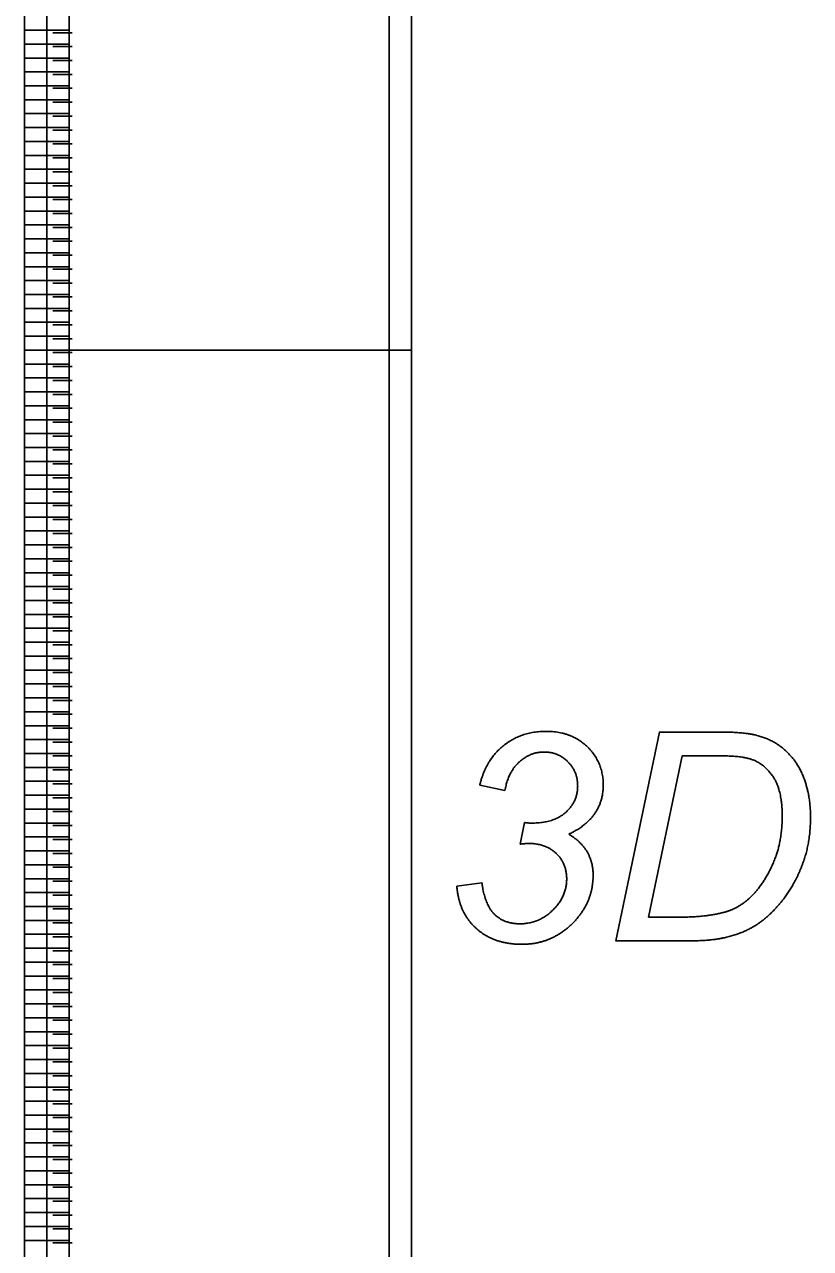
# Model space of a CAD drawing. Extents: x 12522 to 13018, y 1124 to 1902.
# Drawn here: x 12563.34 to 12579.16, y 1609.95 to 1634.59 of the extents above; entities that cross this region are included whole.
import ezdxf

# ---------------------------------------------------------------- set-up
doc = ezdxf.new("R2010")
doc.units = 0
doc.layers.add('SC_Scratch1', color=7, linetype='Continuous')

msp = doc.modelspace()

# ---------------------------------------------------------------- linework, layer by layer
at = {"layer": 'SC_Scratch1'}
for p, q in [((12563.336, 1628.031), (12563.336, 1648.191)), ((12563.336, 1628.031), (12563.336, 1648.191)), ((12564.236, 1628.031), (12564.236, 1648.191)), ((12564.236, 1648.191), (12564.236, 1628.031)), ((12564.236, 1628.031), (12564.236, 1648.191)), ((12563.336, 1634.471), (12564.236, 1634.471)), ((12563.336, 1634.471), (12564.236, 1634.471)), ((12564.293, 1634.421), (12563.909, 1634.421)), ((12563.336, 1634.191), (12564.236, 1634.191)), ((12563.336, 1634.191), (12564.236, 1634.191)), ((12564.293, 1634.141), (12563.909, 1634.141)), ((12563.336, 1633.911), (12564.236, 1633.911)), ((12563.336, 1633.911), (12564.236, 1633.911)), ((12564.293, 1633.861), (12563.909, 1633.861)), ((12563.336, 1633.631), (12564.236, 1633.631)), ((12563.336, 1633.631), (12564.236, 1633.631)), ((12564.293, 1633.581), (12563.909, 1633.581)), ((12563.336, 1633.351), (12564.236, 1633.351)), ((12563.336, 1633.351), (12564.236, 1633.351)), ((12564.293, 1633.301), (12563.909, 1633.301)), ((12563.336, 1633.071), (12564.236, 1633.071)), ((12563.336, 1633.071), (12564.236, 1633.071)), ((12564.293, 1633.021), (12563.909, 1633.021)), ((12563.336, 1632.791), (12564.236, 1632.791)), ((12563.336, 1632.791), (12564.236, 1632.791)), ((12564.293, 1632.741), (12563.909, 1632.741)), ((12563.336, 1632.511), (12564.236, 1632.511)), ((12563.336, 1632.511), (12564.236, 1632.511)), ((12564.293, 1632.461), (12563.909, 1632.461)), ((12563.336, 1632.231), (12564.236, 1632.231)), ((12563.336, 1632.231), (12564.236, 1632.231)), ((12564.293, 1632.181), (12563.909, 1632.181)), ((12563.336, 1631.951), (12564.236, 1631.951)), ((12563.336, 1631.951), (12564.236, 1631.951)), ((12563.336, 1631.671), (12564.236, 1631.671)), ((12563.336, 1631.671), (12564.236, 1631.671)), ((12564.293, 1631.901), (12563.909, 1631.901)), ((12564.293, 1631.621), (12563.909, 1631.621)), ((12563.336, 1631.391), (12564.236, 1631.391)), ((12563.336, 1631.391), (12564.236, 1631.391)), ((12564.293, 1631.341), (12563.909, 1631.341)), ((12563.336, 1631.111), (12564.236, 1631.111)), ((12563.336, 1631.111), (12564.236, 1631.111)), ((12564.293, 1631.061), (12563.909, 1631.061)), ((12563.336, 1630.831), (12564.236, 1630.831)), ((12563.336, 1630.831), (12564.236, 1630.831)), ((12564.293, 1630.781), (12563.909, 1630.781)), ((12563.336, 1630.551), (12564.236, 1630.551)), ((12563.336, 1630.551), (12564.236, 1630.551)), ((12564.293, 1630.501), (12563.909, 1630.501)), ((12563.336, 1630.271), (12564.236, 1630.271)), ((12563.336, 1630.271), (12564.236, 1630.271)), ((12564.293, 1630.221), (12563.909, 1630.221)), ((12563.336, 1629.991), (12564.236, 1629.991)), ((12563.336, 1629.991), (12564.236, 1629.991)), ((12564.293, 1629.941), (12563.909, 1629.941)), ((12563.336, 1629.711), (12564.236, 1629.711)), ((12563.336, 1629.711), (12564.236, 1629.711)), ((12564.293, 1629.661), (12563.909, 1629.661)), ((12563.336, 1629.431), (12564.236, 1629.431)), ((12563.336, 1629.431), (12564.236, 1629.431)), ((12564.293, 1629.381), (12563.909, 1629.381)), ((12563.336, 1629.151), (12564.236, 1629.151)), ((12563.336, 1629.151), (12564.236, 1629.151)), ((12564.293, 1629.101), (12563.909, 1629.101)), ((12563.336, 1628.871), (12564.236, 1628.871)), ((12563.336, 1628.871), (12564.236, 1628.871)), ((12564.293, 1628.821), (12563.909, 1628.821)), ((12563.336, 1628.591), (12564.236, 1628.591)), ((12563.336, 1628.591), (12564.236, 1628.591)), ((12564.293, 1628.541), (12563.909, 1628.541)), ((12563.336, 1628.311), (12564.236, 1628.311)), ((12563.336, 1628.311), (12564.236, 1628.311)), ((12564.293, 1628.261), (12563.909, 1628.261)), ((12563.336, 1628.031), (12564.236, 1628.031)), ((12563.336, 1607.871), (12563.336, 1628.031)), ((12563.336, 1628.031), (12564.236, 1628.031)), ((12563.336, 1628.031), (12564.236, 1628.031)), ((12563.336, 1607.871), (12563.336, 1628.031)), ((12563.336, 1628.031), (12564.236, 1628.031)), ((12564.293, 1627.981), (12563.909, 1627.981)), ((12564.236, 1607.871), (12564.236, 1628.031)), ((12564.236, 1628.031), (12564.236, 1607.871)), ((12564.236, 1607.871), (12564.236, 1628.031)), ((12563.336, 1627.751), (12564.236, 1627.751)), ((12563.336, 1627.751), (12564.236, 1627.751)), ((12564.293, 1627.701), (12563.909, 1627.701)), ((12563.336, 1627.471), (12564.236, 1627.471)), ((12563.336, 1627.471), (12564.236, 1627.471)), ((12564.293, 1627.421), (12563.909, 1627.421)), ((12563.336, 1627.191), (12564.236, 1627.191)), ((12563.336, 1627.191), (12564.236, 1627.191)), ((12564.293, 1627.141), (12563.909, 1627.141)), ((12563.336, 1626.911), (12564.236, 1626.911)), ((12563.336, 1626.911), (12564.236, 1626.911)), ((12564.293, 1626.861), (12563.909, 1626.861)), ((12563.336, 1626.631), (12564.236, 1626.631)), ((12563.336, 1626.631), (12564.236, 1626.631)), ((12564.293, 1626.581), (12563.909, 1626.581)), ((12563.336, 1626.351), (12564.236, 1626.351)), ((12563.336, 1626.351), (12564.236, 1626.351)), ((12564.293, 1626.301), (12563.909, 1626.301)), ((12563.336, 1626.071), (12564.236, 1626.071)), ((12563.336, 1626.071), (12564.236, 1626.071)), ((12564.293, 1626.021), (12563.909, 1626.021)), ((12563.336, 1625.791), (12564.236, 1625.791)), ((12563.336, 1625.791), (12564.236, 1625.791)), ((12563.336, 1625.511), (12564.236, 1625.511)), ((12563.336, 1625.511), (12564.236, 1625.511)), ((12564.293, 1625.741), (12563.909, 1625.741)), ((12564.293, 1625.461), (12563.909, 1625.461)), ((12563.336, 1625.231), (12564.236, 1625.231)), ((12563.336, 1625.231), (12564.236, 1625.231)), ((12564.293, 1625.181), (12563.909, 1625.181)), ((12563.336, 1624.951), (12564.236, 1624.951)), ((12563.336, 1624.951), (12564.236, 1624.951)), ((12564.293, 1624.901), (12563.909, 1624.901)), ((12563.336, 1624.671), (12564.236, 1624.671)), ((12563.336, 1624.671), (12564.236, 1624.671)), ((12564.293, 1624.621), (12563.909, 1624.621)), ((12563.336, 1624.391), (12564.236, 1624.391)), ((12563.336, 1624.391), (12564.236, 1624.391)), ((12564.293, 1624.341), (12563.909, 1624.341)), ((12563.336, 1624.111), (12564.236, 1624.111)), ((12563.336, 1624.111), (12564.236, 1624.111)), ((12564.293, 1624.061), (12563.909, 1624.061)), ((12563.336, 1623.831), (12564.236, 1623.831)), ((12563.336, 1623.831), (12564.236, 1623.831)), ((12564.293, 1623.781), (12563.909, 1623.781)), ((12563.336, 1623.551), (12564.236, 1623.551)), ((12563.336, 1623.551), (12564.236, 1623.551)), ((12564.293, 1623.501), (12563.909, 1623.501)), ((12563.336, 1623.271), (12564.236, 1623.271)), ((12563.336, 1623.271), (12564.236, 1623.271)), ((12564.293, 1623.221), (12563.909, 1623.221)), ((12563.336, 1622.991), (12564.236, 1622.991)), ((12563.336, 1622.991), (12564.236, 1622.991)), ((12564.293, 1622.941), (12563.909, 1622.941)), ((12563.336, 1622.711), (12564.236, 1622.711)), ((12563.336, 1622.711), (12564.236, 1622.711)), ((12564.293, 1622.661), (12563.909, 1622.661)), ((12563.336, 1622.431), (12564.236, 1622.431)), ((12563.336, 1622.431), (12564.236, 1622.431)), ((12564.293, 1622.381), (12563.909, 1622.381)), ((12563.336, 1622.151), (12564.236, 1622.151)), ((12563.336, 1622.151), (12564.236, 1622.151)), ((12564.293, 1622.101), (12563.909, 1622.101)), ((12563.336, 1621.871), (12564.236, 1621.871)), ((12563.336, 1621.871), (12564.236, 1621.871)), ((12564.293, 1621.821), (12563.909, 1621.821)), ((12563.336, 1621.591), (12564.236, 1621.591)), ((12563.336, 1621.591), (12564.236, 1621.591)), ((12564.293, 1621.541), (12563.909, 1621.541)), ((12563.336, 1621.311), (12564.236, 1621.311)), ((12563.336, 1621.311), (12564.236, 1621.311)), ((12564.293, 1621.261), (12563.909, 1621.261)), ((12563.336, 1621.031), (12564.236, 1621.031)), ((12563.336, 1621.031), (12564.236, 1621.031)), ((12564.293, 1620.981), (12563.909, 1620.981)), ((12563.336, 1620.751), (12564.236, 1620.751)), ((12563.336, 1620.751), (12564.236, 1620.751)), ((12564.293, 1620.701), (12563.909, 1620.701)), ((12563.336, 1620.471), (12564.236, 1620.471)), ((12563.336, 1620.471), (12564.236, 1620.471)), ((12564.293, 1620.421), (12563.909, 1620.421)), ((12563.336, 1620.191), (12564.236, 1620.191)), ((12563.336, 1620.191), (12564.236, 1620.191)), ((12564.293, 1620.141), (12563.909, 1620.141)), ((12563.336, 1619.911), (12564.236, 1619.911)), ((12563.336, 1619.911), (12564.236, 1619.911)), ((12564.293, 1619.861), (12563.909, 1619.861)), ((12563.336, 1619.631), (12564.236, 1619.631)), ((12563.336, 1619.631), (12564.236, 1619.631)), ((12563.336, 1619.351), (12564.236, 1619.351)), ((12563.336, 1619.351), (12564.236, 1619.351)), ((12564.293, 1619.581), (12563.909, 1619.581)), ((12564.293, 1619.301), (12563.909, 1619.301)), ((12573.007, 1619.168), (12572.498, 1619.271)), ((12573.007, 1619.168), (12572.498, 1619.271)), ((12563.336, 1619.071), (12564.236, 1619.071)), ((12563.336, 1619.071), (12564.236, 1619.071)), ((12564.293, 1619.021), (12563.909, 1619.021)), ((12563.336, 1618.791), (12564.236, 1618.791)), ((12563.336, 1618.791), (12564.236, 1618.791)), ((12564.293, 1618.741), (12563.909, 1618.741)), ((12563.336, 1618.511), (12564.236, 1618.511)), ((12563.336, 1618.511), (12564.236, 1618.511)), ((12564.293, 1618.461), (12563.909, 1618.461)), ((12573.312, 1618.087), (12573.401, 1618.521)), ((12573.312, 1618.087), (12573.401, 1618.521)), ((12563.336, 1618.231), (12564.236, 1618.231)), ((12563.336, 1618.231), (12564.236, 1618.231)), ((12564.293, 1618.181), (12563.909, 1618.181)), ((12563.336, 1617.951), (12564.236, 1617.951)), ((12563.336, 1617.951), (12564.236, 1617.951)), ((12564.293, 1617.901), (12563.909, 1617.901)), ((12563.336, 1617.671), (12564.236, 1617.671)), ((12563.336, 1617.671), (12564.236, 1617.671)), ((12564.293, 1617.621), (12563.909, 1617.621)), ((12563.336, 1617.391), (12564.236, 1617.391)), ((12563.336, 1617.391), (12564.236, 1617.391)), ((12564.293, 1617.341), (12563.909, 1617.341)), ((12572.037, 1617.242), (12572.543, 1617.306)), ((12572.037, 1617.242), (12572.543, 1617.306)), ((12563.336, 1617.111), (12564.236, 1617.111)), ((12563.336, 1617.111), (12564.236, 1617.111)), ((12564.293, 1617.061), (12563.909, 1617.061)), ((12563.336, 1616.831), (12564.236, 1616.831)), ((12563.336, 1616.831), (12564.236, 1616.831)), ((12564.293, 1616.781), (12563.909, 1616.781)), ((12563.336, 1616.551), (12564.236, 1616.551)), ((12563.336, 1616.551), (12564.236, 1616.551)), ((12564.293, 1616.501), (12563.909, 1616.501)), ((12563.336, 1616.271), (12564.236, 1616.271)), ((12563.336, 1616.271), (12564.236, 1616.271)), ((12564.293, 1616.221), (12563.909, 1616.221)), ((12563.336, 1615.991), (12564.236, 1615.991)), ((12563.336, 1615.991), (12564.236, 1615.991)), ((12564.293, 1615.941), (12563.909, 1615.941)), ((12563.336, 1615.711), (12564.236, 1615.711)), ((12563.336, 1615.711), (12564.236, 1615.711)), ((12564.293, 1615.661), (12563.909, 1615.661)), ((12563.336, 1615.431), (12564.236, 1615.431)), ((12563.336, 1615.431), (12564.236, 1615.431)), ((12564.293, 1615.381), (12563.909, 1615.381)), ((12563.336, 1615.151), (12564.236, 1615.151)), ((12563.336, 1615.151), (12564.236, 1615.151)), ((12564.293, 1615.101), (12563.909, 1615.101)), ((12563.336, 1614.871), (12564.236, 1614.871)), ((12563.336, 1614.871), (12564.236, 1614.871)), ((12564.293, 1614.821), (12563.909, 1614.821)), ((12563.336, 1614.591), (12564.236, 1614.591)), ((12563.336, 1614.591), (12564.236, 1614.591)), ((12564.293, 1614.541), (12563.909, 1614.541)), ((12563.336, 1614.311), (12564.236, 1614.311)), ((12563.336, 1614.311), (12564.236, 1614.311)), ((12564.293, 1614.261), (12563.909, 1614.261)), ((12563.336, 1614.031), (12564.236, 1614.031)), ((12563.336, 1614.031), (12564.236, 1614.031)), ((12564.293, 1613.981), (12563.909, 1613.981)), ((12563.336, 1613.751), (12564.236, 1613.751)), ((12563.336, 1613.751), (12564.236, 1613.751)), ((12564.293, 1613.701), (12563.909, 1613.701)), ((12563.336, 1613.471), (12564.236, 1613.471)), ((12563.336, 1613.471), (12564.236, 1613.471)), ((12563.336, 1613.191), (12564.236, 1613.191)), ((12563.336, 1613.191), (12564.236, 1613.191)), ((12564.293, 1613.421), (12563.909, 1613.421)), ((12564.293, 1613.141), (12563.909, 1613.141)), ((12563.336, 1612.911), (12564.236, 1612.911)), ((12563.336, 1612.911), (12564.236, 1612.911)), ((12564.293, 1612.861), (12563.909, 1612.861)), ((12563.336, 1612.631), (12564.236, 1612.631)), ((12563.336, 1612.631), (12564.236, 1612.631)), ((12564.293, 1612.581), (12563.909, 1612.581)), ((12563.336, 1612.351), (12564.236, 1612.351)), ((12563.336, 1612.351), (12564.236, 1612.351)), ((12564.293, 1612.301), (12563.909, 1612.301)), ((12563.336, 1612.071), (12564.236, 1612.071)), ((12563.336, 1612.071), (12564.236, 1612.071)), ((12564.293, 1612.021), (12563.909, 1612.021)), ((12563.336, 1611.791), (12564.236, 1611.791)), ((12563.336, 1611.791), (12564.236, 1611.791)), ((12564.293, 1611.741), (12563.909, 1611.741)), ((12563.336, 1611.511), (12564.236, 1611.511)), ((12563.336, 1611.511), (12564.236, 1611.511)), ((12564.293, 1611.461), (12563.909, 1611.461)), ((12563.336, 1611.231), (12564.236, 1611.231)), ((12563.336, 1611.231), (12564.236, 1611.231)), ((12564.293, 1611.181), (12563.909, 1611.181)), ((12563.336, 1610.951), (12564.236, 1610.951)), ((12563.336, 1610.951), (12564.236, 1610.951)), ((12564.293, 1610.901), (12563.909, 1610.901)), ((12563.336, 1610.671), (12564.236, 1610.671)), ((12563.336, 1610.671), (12564.236, 1610.671)), ((12564.293, 1610.621), (12563.909, 1610.621)), ((12563.336, 1610.391), (12564.236, 1610.391)), ((12563.336, 1610.391), (12564.236, 1610.391)), ((12564.293, 1610.341), (12563.909, 1610.341)), ((12563.336, 1610.111), (12564.236, 1610.111)), ((12563.336, 1610.111), (12564.236, 1610.111)), ((12564.293, 1610.061), (12563.909, 1610.061))]:
    msp.add_line(p, q, dxfattribs=at)
for points in [[(12563.786, 1648.191), (12571.126, 1648.191), (12571.126, 1628.031), (12563.786, 1628.031)], [(12564.236, 1648.191), (12570.676, 1648.191), (12570.676, 1628.031), (12564.236, 1628.031)], [(12564.236, 1648.191), (12570.676, 1648.191), (12570.676, 1628.031), (12564.236, 1628.031)], [(12563.786, 1628.031), (12571.126, 1628.031), (12571.126, 1607.871), (12563.786, 1607.871)], [(12564.236, 1628.031), (12570.676, 1628.031), (12570.676, 1607.871), (12564.236, 1607.871)], [(12564.236, 1628.031), (12570.676, 1628.031), (12570.676, 1607.871), (12564.236, 1607.871)]]:
    msp.add_lwpolyline(points, close=True, dxfattribs=at)
for points in [[(12577.382, 1620.341), (12576.115, 1620.341), (12575.238, 1616.141), (12576.752, 1616.141)], [(12577.382, 1620.341), (12576.115, 1620.341), (12575.238, 1616.141), (12576.752, 1616.141)], [(12576.563, 1616.618), (12575.897, 1616.618), (12576.575, 1619.864), (12577.319, 1619.864)], [(12576.563, 1616.618), (12575.897, 1616.618), (12576.575, 1619.864), (12577.319, 1619.864)]]:
    msp.add_lwpolyline(points, dxfattribs=at)
for points in [[(12572.982, 1620.073), (12573.341, 1620.357), (12573.831, 1620.357)], [(12572.982, 1620.073), (12573.341, 1620.357), (12573.831, 1620.357)], [(12573.831, 1620.357), (12574.346, 1620.357), (12574.666, 1620.045)], [(12573.831, 1620.357), (12574.346, 1620.357), (12574.666, 1620.045)], [(12578.079, 1620.275), (12577.838, 1620.341), (12577.382, 1620.341)], [(12578.079, 1620.275), (12577.838, 1620.341), (12577.382, 1620.341)], [(12578.666, 1619.958), (12578.423, 1620.186), (12578.079, 1620.275)], [(12578.666, 1619.958), (12578.423, 1620.186), (12578.079, 1620.275)], [(12572.498, 1619.271), (12572.624, 1619.79), (12572.982, 1620.073)], [(12572.498, 1619.271), (12572.624, 1619.79), (12572.982, 1620.073)], [(12573.793, 1619.941), (12573.515, 1619.941), (12573.293, 1619.739)], [(12573.793, 1619.941), (12573.515, 1619.941), (12573.293, 1619.739)], [(12574.274, 1619.743), (12574.077, 1619.941), (12573.793, 1619.941)], [(12574.274, 1619.743), (12574.077, 1619.941), (12573.793, 1619.941)], [(12574.666, 1620.045), (12574.985, 1619.732), (12574.985, 1619.277)], [(12574.666, 1620.045), (12574.985, 1619.732), (12574.985, 1619.277)], [(12577.319, 1619.864), (12577.75, 1619.864), (12577.954, 1619.798)], [(12577.319, 1619.864), (12577.75, 1619.864), (12577.954, 1619.798)], [(12579.033, 1619.39), (12578.91, 1619.731), (12578.666, 1619.958)], [(12579.033, 1619.39), (12578.91, 1619.731), (12578.666, 1619.958)], [(12573.293, 1619.739), (12573.07, 1619.537), (12573.007, 1619.168)], [(12573.293, 1619.739), (12573.07, 1619.537), (12573.007, 1619.168)], [(12574.47, 1619.257), (12574.47, 1619.546), (12574.274, 1619.743)], [(12574.47, 1619.257), (12574.47, 1619.546), (12574.274, 1619.743)], [(12577.954, 1619.798), (12578.23, 1619.709), (12578.409, 1619.436)], [(12577.954, 1619.798), (12578.23, 1619.709), (12578.409, 1619.436)], [(12578.409, 1619.436), (12578.587, 1619.162), (12578.587, 1618.652)], [(12578.409, 1619.436), (12578.587, 1619.162), (12578.587, 1618.652)], [(12579.157, 1618.625), (12579.157, 1619.049), (12579.033, 1619.39)], [(12579.157, 1618.625), (12579.157, 1619.049), (12579.033, 1619.39)], [(12574.229, 1618.726), (12574.47, 1618.942), (12574.47, 1619.257)], [(12574.229, 1618.726), (12574.47, 1618.942), (12574.47, 1619.257)], [(12574.985, 1619.277), (12574.985, 1618.945), (12574.811, 1618.697)], [(12574.985, 1619.277), (12574.985, 1618.945), (12574.811, 1618.697)], [(12573.544, 1618.51), (12573.988, 1618.51), (12574.229, 1618.726)], [(12573.544, 1618.51), (12573.988, 1618.51), (12574.229, 1618.726)], [(12574.811, 1618.697), (12574.637, 1618.45), (12574.291, 1618.286)], [(12574.811, 1618.697), (12574.637, 1618.45), (12574.291, 1618.286)], [(12578.587, 1618.652), (12578.587, 1618.194), (12578.456, 1617.834)], [(12578.587, 1618.652), (12578.587, 1618.194), (12578.456, 1617.834)], [(12579.003, 1617.701), (12579.157, 1618.118), (12579.157, 1618.625)], [(12579.003, 1617.701), (12579.157, 1618.118), (12579.157, 1618.625)], [(12573.401, 1618.521), (12573.476, 1618.51), (12573.544, 1618.51)], [(12573.401, 1618.521), (12573.476, 1618.51), (12573.544, 1618.51)], [(12574.291, 1618.286), (12574.537, 1618.14), (12574.659, 1617.934)], [(12574.291, 1618.286), (12574.537, 1618.14), (12574.659, 1617.934)], [(12573.478, 1618.1), (12573.438, 1618.1), (12573.312, 1618.087)], [(12573.478, 1618.1), (12573.438, 1618.1), (12573.312, 1618.087)], [(12574.04, 1617.898), (12573.831, 1618.1), (12573.478, 1618.1)], [(12574.04, 1617.898), (12573.831, 1618.1), (12573.478, 1618.1)], [(12574.249, 1617.387), (12574.249, 1617.697), (12574.04, 1617.898)], [(12574.249, 1617.387), (12574.249, 1617.697), (12574.04, 1617.898)], [(12574.659, 1617.934), (12574.781, 1617.728), (12574.781, 1617.462)], [(12574.659, 1617.934), (12574.781, 1617.728), (12574.781, 1617.462)], [(12578.456, 1617.834), (12578.326, 1617.475), (12578.107, 1617.194)], [(12578.456, 1617.834), (12578.326, 1617.475), (12578.107, 1617.194)], [(12578.602, 1616.967), (12578.85, 1617.284), (12579.003, 1617.701)], [(12578.602, 1616.967), (12578.85, 1617.284), (12579.003, 1617.701)], [(12573.971, 1616.758), (12574.249, 1617.033), (12574.249, 1617.387)], [(12573.971, 1616.758), (12574.249, 1617.033), (12574.249, 1617.387)], [(12574.781, 1617.462), (12574.781, 1616.898), (12574.358, 1616.484)], [(12574.781, 1617.462), (12574.781, 1616.898), (12574.358, 1616.484)], [(12572.428, 1616.39), (12572.077, 1616.709), (12572.037, 1617.242)], [(12572.428, 1616.39), (12572.077, 1616.709), (12572.037, 1617.242)], [(12572.543, 1617.306), (12572.6, 1616.865), (12572.796, 1616.674)], [(12572.543, 1617.306), (12572.6, 1616.865), (12572.796, 1616.674)], [(12578.107, 1617.194), (12577.941, 1616.982), (12577.737, 1616.853)], [(12578.107, 1617.194), (12577.941, 1616.982), (12577.737, 1616.853)], [(12578.083, 1616.472), (12578.354, 1616.651), (12578.602, 1616.967)], [(12578.083, 1616.472), (12578.354, 1616.651), (12578.602, 1616.967)], [(12572.796, 1616.674), (12572.992, 1616.483), (12573.309, 1616.483)], [(12572.796, 1616.674), (12572.992, 1616.483), (12573.309, 1616.483)], [(12573.309, 1616.483), (12573.692, 1616.483), (12573.971, 1616.758)], [(12573.309, 1616.483), (12573.692, 1616.483), (12573.971, 1616.758)], [(12577.364, 1616.701), (12577.014, 1616.618), (12576.563, 1616.618)], [(12577.364, 1616.701), (12577.014, 1616.618), (12576.563, 1616.618)], [(12577.737, 1616.853), (12577.582, 1616.753), (12577.364, 1616.701)], [(12577.737, 1616.853), (12577.582, 1616.753), (12577.364, 1616.701)], [(12573.349, 1616.07), (12572.779, 1616.07), (12572.428, 1616.39)], [(12573.349, 1616.07), (12572.779, 1616.07), (12572.428, 1616.39)], [(12574.358, 1616.484), (12573.936, 1616.07), (12573.349, 1616.07)], [(12574.358, 1616.484), (12573.936, 1616.07), (12573.349, 1616.07)], [(12577.443, 1616.207), (12577.812, 1616.293), (12578.083, 1616.472)], [(12577.443, 1616.207), (12577.812, 1616.293), (12578.083, 1616.472)], [(12576.752, 1616.141), (12577.162, 1616.141), (12577.443, 1616.207)], [(12576.752, 1616.141), (12577.162, 1616.141), (12577.443, 1616.207)]]:
    msp.add_open_spline(points, degree=2, dxfattribs=at)

doc.saveas('drawing.dxf')
